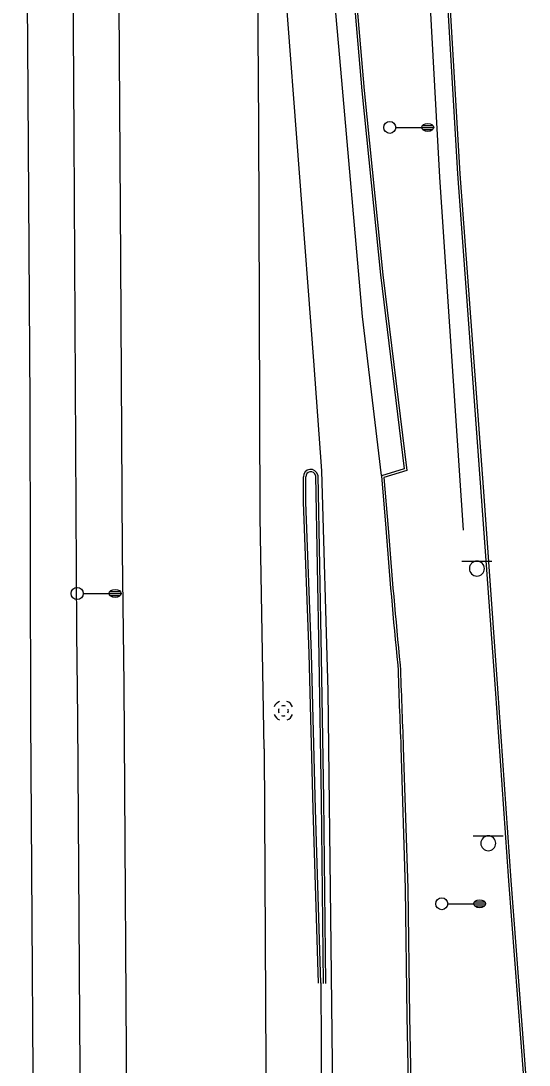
# Model space of a CAD drawing. Extents: x 2145380 to 2156929, y 139568 to 149130.
# Drawn here: x 2150805.1 to 2150932.4, y 143800.5 to 144061.9 of the extents above; entities that cross this region are included whole.
import ezdxf

# ---------------------------------------------------------------- set-up
doc = ezdxf.new("R2010")
doc.units = 0
for name, color, linetype in [('TOPO_Asphalt', 7, 'Continuous'), ('TOPO_Curb Back', 7, 'Continuous'), ('TOPO_DRAIN_Manhole', 7, 'Continuous'), ('TOPO_Fence', 7, 'Continuous'), ('TOPO_Light Pole', 7, 'Continuous'), ('TOPO_Sign', 7, 'Continuous'), ('TOPO_Wall Freestanding', 7, 'Continuous')]:
    doc.layers.add(name, color=color, linetype=linetype)

# ---------------------------------------------------------------- blocks, each defined once
blk = doc.blocks.new('LP')
at = {"layer": 'TOPO_Light Pole'}
blk.add_line((3.81, 0), (20.32, 0), dxfattribs=at)
for points in [[(20.32, 0), (27.94, 0)], [(20.32, 0), (23.5, 0)], [(20.83, 1.27), (27.43, 1.27)], [(20.83, 1.27), (23.5, 1.27)], [(23.71, 1.27), (27.43, 1.27)], [(23.71, 0), (27.94, 0)], [(20.83, -1.27), (27.43, -1.27)], [(20.83, -1.27), (23.5, -1.27)], [(23.71, -1.27), (27.43, -1.27)]]:
    blk.add_lwpolyline(points, dxfattribs=at)
blk.add_circle((0, 0), 3.81, dxfattribs=at)
blk.add_ellipse((24.13, 0), major_axis=(3.81, 0), ratio=0.666667, dxfattribs=at)
blk = doc.blocks.new('MHEXST')
at = {"layer": 'TOPO_DRAIN_Manhole'}
for centre, radius, start, end in [((-0.1, 0.3), 12.7, 112.9748, 158.2636), ((-0.1, 0.1), 6.35, 157.9722, 204.161), ((-0.1, 0.1), 6.35, 66.1941, 113.691), ((-0.1, 0.3), 12.7, 22.0744, 68.6991), ((-0.1, 0.1), 6.35, 336.8023, 21.4046), ((-0.1, 0.3), 12.7, 202.6921, 248.1938), ((-0.1, 0.1), 6.35, 248.5791, 293.1995), ((-0.1, 0.3), 12.7, 291.7963, 337.3032)]:
    blk.add_arc(centre, radius, start, end, dxfattribs=at)

msp = doc.modelspace()

# ---------------------------------------------------------------- linework, layer by layer
at = {"layer": 'TOPO_Asphalt'}
for points in [[(2150895.37, 143948.05), (2150890.63, 143987.86), (2150885.19, 144049.81), (2150879.81, 144111.03), (2150876.42, 144145.22), (2150875.89, 144216.4), (2150876.36, 144234.56), (2150879.92, 144303.53), (2150882.75, 144358.63)], [(2150828.34, 144353.08), (2150828.15, 144268.17), (2150829.17, 144181.41), (2150829.5, 144091.66), (2150830.07, 144002.07), (2150830.51, 143928.87), (2150830.91, 143895.8)], [(2150807.67, 143887.53), (2150807.44, 143966.31), (2150806.9, 144056.13), (2150806.17, 144146.89), (2150805.66, 144248.28), (2150805.26, 144331.45), (2150805.14, 144352.67)], [(2150866.05, 143879.67), (2150865.06, 143937.66), (2150864.85, 143990.13), (2150864.67, 144035.58), (2150864.21, 144105.64), (2150863.95, 144155.28), (2150871.2, 144071), (2150878.42, 143976.77), (2150880.39, 143949.29), (2150881.94, 143894.16), (2150882.71, 143830.48), (2150883.7, 143742.16), (2150884.39, 143667.9), (2150885.11, 143586.96), (2150885.8, 143496.4), (2150886.28, 143393.88), (2150886.54, 143298.22), (2150886.9, 143186.43), (2150887.34, 143098.73), (2150887.77, 143037.36)], [(2150830.91, 143895.8), (2150831.67, 143777.46), (2150832.37, 143667.21), (2150833.05, 143528.43), (2150833.9, 143389.43), (2150834.67, 143247.88), (2150835.5, 143066.4), (2150835.69, 143046.02)], [(2150812.93, 143049.81), (2150812.56, 143101.87), (2150811.56, 143273.04), (2150810.63, 143419.6), (2150809.49, 143601.8), (2150808.56, 143747.87), (2150807.67, 143887.53)], [(2150866.05, 143879.67), (2150866.54, 143784.63), (2150867.21, 143638.78), (2150867.83, 143506.79), (2150868.83, 143353.29), (2150869.91, 143178.27), (2150870.6, 143047.85), (2150870.66, 143040.2)]]:
    msp.add_lwpolyline(points, dxfattribs=at)
at = {"layer": 'TOPO_Curb Back'}
for points in [[(2150931.76, 143787.58), (2150927.24, 143846.69), (2150923.94, 143894.72), (2150920.47, 143942.85), (2150914.49, 144023.55), (2150909.55, 144107.31), (2150906.9, 144168.16), (2150906.02, 144236.23), (2150905.69, 144316.28), (2150905.52, 144357.16), (2150905.29, 144412.79), (2150905, 144449.46), (2150905.14, 144500.04)], [(2150932.36, 143787.62), (2150927.84, 143846.73), (2150924.53, 143894.76), (2150921.07, 143942.9), (2150915.08, 144023.59), (2150910.14, 144107.34), (2150907.5, 144168.17), (2150906.62, 144236.24), (2150906.29, 144316.28), (2150906.12, 144357.16), (2150905.89, 144412.8), (2150905.6, 144449.46), (2150905.74, 144500.01)], [(2150886.13, 144094.98), (2150890.45, 144044.35), (2150895.17, 143998.28), (2150901.08, 143949.75), (2150895.38, 143948.04), (2150896.51, 143934.89)], [(2150886.73, 144095.03), (2150891.05, 144044.4), (2150895.77, 143998.34), (2150901.74, 143949.33), (2150896.02, 143947.6), (2150897.11, 143934.93)], [(2150878.87, 143948.09), (2150879.69, 143902.74), (2150880.27, 143866.99), (2150880.8, 143820.92)], [(2150879.47, 143948.16), (2150880.29, 143902.75), (2150880.87, 143867), (2150881.4, 143820.93)], [(2150879.61, 143821.04), (2150878.29, 143864.6), (2150877.29, 143903.51), (2150875.9, 143941.42), (2150875.86, 143947.73)], [(2150880.21, 143821.06), (2150878.89, 143864.62), (2150877.89, 143903.52), (2150876.5, 143941.44), (2150876.46, 143947.75)], [(2150900.26, 143880.08), (2150901.37, 143844.73), (2150901.78, 143812.66), (2150902.62, 143771.05)], [(2150900.86, 143880.1), (2150901.97, 143844.75), (2150902.38, 143812.67), (2150903.22, 143771.06)]]:
    msp.add_lwpolyline(points, dxfattribs=at)
for centre, radius, start, end in [((2150877.68, 143947.8), 1.82, 11.4169, 182.2592), ((2150877.68, 143947.8), 1.22, 13.7211, 182.69), ((2152044.66, 144017.25), 1151.1, 184.10328, 185.81536), ((2152044.66, 144017.25), 1150.5, 184.10306, 185.81633), ((2157917.57, 144153.42), 7022.63, 182.062928, 182.230668), ((2157917.57, 144153.42), 7022.03, 182.062768, 182.230668)]:
    msp.add_arc(centre, radius, start, end, dxfattribs=at)
at = {"layer": 'TOPO_Fence'}
msp.add_lwpolyline([(2150915.96, 143934.42), (2150910, 144022.74), (2150905.36, 144107.88), (2150902.05, 144187.68), (2150901.49, 144281.51), (2150900.76, 144347.53)], dxfattribs=at)
at = {"layer": 'TOPO_Sign'}
for points in [[(2150915.53, 143926.67), (2150923.02, 143926.68)], [(2150917.41, 143924.8), (2150917.41, 143924.8)], [(2150919.28, 143926.67), (2150919.28, 143926.67)], [(2150921.15, 143924.8), (2150921.15, 143924.8)], [(2150919.28, 143922.93), (2150919.28, 143922.93)], [(2150918.39, 143857.92), (2150925.88, 143857.93)], [(2150922.14, 143857.92), (2150922.14, 143857.92)], [(2150920.27, 143856.05), (2150920.27, 143856.05)], [(2150922.14, 143854.18), (2150922.14, 143854.18)], [(2150924.01, 143856.05), (2150924.01, 143856.05)]]:
    msp.add_lwpolyline(points, dxfattribs=at)
for centre, start, end in [((2150919.28, 143924.8), 90, 180), ((2150919.28, 143924.8), 180, 270), ((2150919.28, 143924.8), 360, 90), ((2150919.28, 143924.8), 270, 0), ((2150922.14, 143856.05), 90, 180), ((2150922.14, 143856.05), 360, 90), ((2150922.14, 143856.05), 180, 270), ((2150922.14, 143856.05), 270, 0)]:
    msp.add_arc(centre, 1.87, start, end, dxfattribs=at)
at = {"layer": 'TOPO_Wall Freestanding'}
for points in [[(2150816.91, 144319.52), (2150816.87, 144276.11), (2150815.95, 144245.15), (2150815.62, 144222.72), (2150816.62, 144196.87), (2150817.93, 144113.24), (2150818.37, 144033), (2150819.07, 143908.86), (2150819.34, 143887.25), (2150820.2, 143749.08), (2150821.44, 143516.51), (2150822.31, 143388.94), (2150823.24, 143249.95), (2150824.05, 143083.04), (2150825.67, 143063.22), (2150826.64, 143047.53)], [(2150880.21, 143821.14), (2150880.62, 143741.07), (2150880.91, 143646.34), (2150881.58, 143536.83), (2150882.22, 143427.74), (2150882.86, 143311.58), (2150883.19, 143202), (2150883.47, 143161.17), (2150883.22, 143149.85), (2150882.82, 143140.47), (2150882.4, 143132.18), (2150881.11, 143097.49), (2150879.15, 143059.55), (2150879.46, 143057.37), (2150879.8, 143038.68)]]:
    msp.add_lwpolyline(points, dxfattribs=at)

# ---------------------------------------------------------------- block references
at = {"layer": 'TOPO_DRAIN_Manhole', "xscale": 0.19685000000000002, "yscale": 0.19685000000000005}
msp.add_blockref('MHEXST', (2150870.86, 143889.17), dxfattribs=at)
at = {"layer": 'TOPO_Light Pole', "xscale": 0.39370000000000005, "yscale": 0.3937000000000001}
for p in [(2150897.47, 144035.2), (2150819.23, 143918.56), (2150910.47, 143840.93)]:
    msp.add_blockref('LP', p, dxfattribs=at)

doc.saveas('drawing.dxf')
